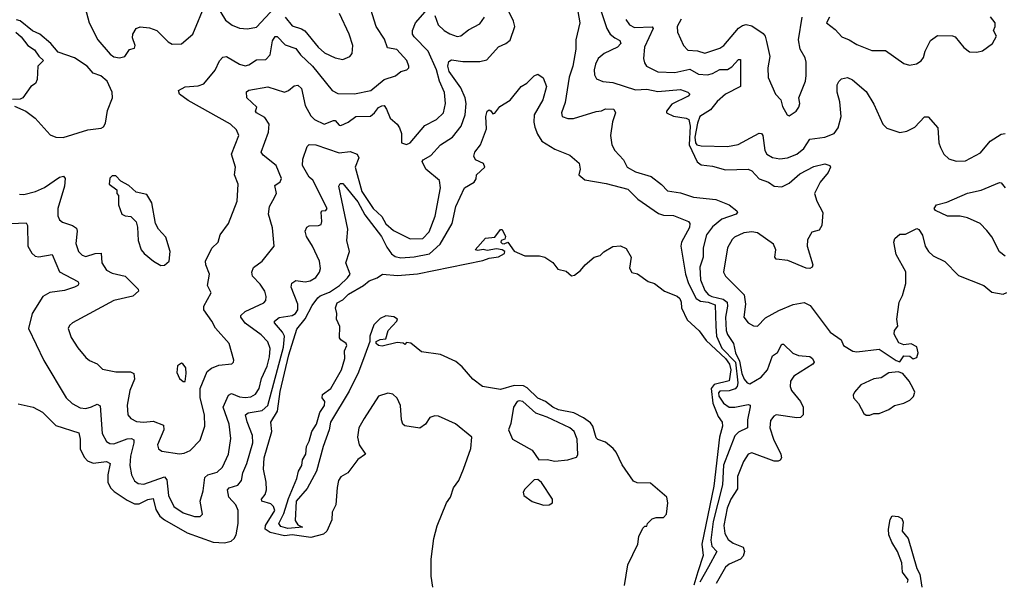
# Model space of a CAD drawing. Extents: x 1550320 to 1685906, y 509093 to 640511.
# Tile 373 of 532: x 1632993 to 1638241, y 584937 to 587932. Entities that reach past the tile are written whole.
import ezdxf

# ---------------------------------------------------------------- set-up
doc = ezdxf.new("R2010")
doc.units = 0

msp = doc.modelspace()

# ---------------------------------------------------------------- linework, layer by layer
at = {"layer": '0CON20XD'}
for points in [[(1632985, 585884), (1633065, 585866), (1633115, 585839.6), (1633185, 585767.5), (1633308.2, 585728.2), (1633315.3, 585695.3), (1633315, 585641.2), (1633337.7, 585597.7), (1633355, 585578.5), (1633385, 585566.2), (1633455, 585575.3), (1633475, 585565.7), (1633462.6, 585505), (1633462.1, 585465), (1633476.4, 585435), (1633496.9, 585415), (1633565, 585368.8), (1633605, 585350.4), (1633629.4, 585350.6), (1633675, 585372.7), (1633705, 585378), (1633719.2, 585319.2), (1633740, 585285), (1633765, 585264.4), (1633885, 585194.8), (1634023.8, 585145), (1634085, 585141.2), (1634119.6, 585150.4), (1634135.8, 585164.2), (1634145.9, 585184.1), (1634157.3, 585245), (1634157.8, 585315), (1634144.4, 585344.4), (1634107.2, 585385), (1634101.1, 585425), (1634109.2, 585435), (1634155, 585449.6), (1634175.5, 585475), (1634182, 585515), (1634203.3, 585565), (1634236.2, 585675), (1634233.1, 585715), (1634205, 585786.9), (1634197.3, 585825), (1634210, 585835), (1634285, 585847.3), (1634314.9, 585875.1), (1634398.3, 586185), (1634403.5, 586245), (1634394, 586265), (1634351.6, 586315), (1634350.7, 586325), (1634375.8, 586344.2), (1634445.6, 586355), (1634462.3, 586365), (1634475, 586384.4), (1634474.7, 586415), (1634440, 586505), (1634444, 586526), (1634465, 586540.4), (1634515, 586534.7), (1634541.2, 586538.8), (1634572.1, 586557.9), (1634591.5, 586585), (1634596.2, 586605), (1634591.5, 586645), (1634553.1, 586725), (1634521.1, 586775), (1634514.4, 586805), (1634523.3, 586825), (1634535, 586833.3), (1634585.5, 586834.5), (1634599.8, 586840.2), (1634603.6, 586855), (1634598.9, 586905), (1634605, 586912.9), (1634625.3, 586914.7), (1634631.5, 586925), (1634555.3, 587075.3), (1634535, 587091.4), (1634500.5, 587155), (1634501.5, 587188.5), (1634524.5, 587255), (1634535, 587266.9), (1634571.2, 587265), (1634695, 587221.6), (1634755, 587229.1), (1634792.2, 587215), (1634799.7, 587195), (1634780.8, 587145), (1634815.8, 587015), (1634877.5, 586925), (1634922.6, 586882.6), (1634945, 586843.5), (1634985, 586807.5), (1635075, 586762.9), (1635141.4, 586765), (1635175, 586800.6), (1635206.8, 586885), (1635236, 587035), (1635230.9, 587075), (1635157.5, 587135), (1635138.8, 587175), (1635143.8, 587185), (1635185, 587208.5), (1635235.6, 587265), (1635299.4, 587305), (1635345.9, 587365), (1635366.5, 587425), (1635372.2, 587485), (1635367.6, 587515), (1635345, 587568.5), (1635281.2, 587655), (1635274.8, 587685), (1635280.3, 587709.8), (1635295, 587718.7), (1635355, 587709.8), (1635445, 587708.6), (1635482.1, 587717.9), (1635545, 587787.1), (1635584.7, 587805.3), (1635606.5, 587823.5), (1635632.5, 587895), (1635625, 587924), (1635581.1, 588015)], [(1632990.9, 587000.9), (1633015, 587000), (1633076.2, 587015), (1633125, 587036.5), (1633205, 587091.5), (1633226.7, 587096.7), (1633234.4, 587084.4), (1633231.8, 587045), (1633195.5, 586925.5), (1633195.5, 586885.5), (1633205.4, 586865.4), (1633221.3, 586851.3), (1633274.6, 586834.6), (1633295, 586820), (1633299.1, 586805), (1633292.4, 586737.6), (1633306.5, 586695), (1633325, 586675.6), (1633345, 586668.2), (1633395, 586685.8), (1633426.3, 586686.3), (1633431.3, 586635), (1633455, 586596.7), (1633485, 586580.4), (1633554.2, 586564.2), (1633624.3, 586495), (1633625.8, 586485), (1633595, 586458.2), (1633495, 586434.5), (1633273.8, 586315), (1633258.1, 586301.9), (1633251.9, 586285), (1633267.8, 586237.8), (1633302.4, 586182.4), (1633345, 586131.2), (1633365, 586114), (1633405, 586096.2), (1633435, 586068.8), (1633505, 586053.1), (1633583.2, 586053.2), (1633600.6, 586045), (1633604.6, 586015), (1633580.4, 585955), (1633565.5, 585875.5), (1633569.5, 585825), (1633585, 585804.5), (1633615, 585789.2), (1633654.7, 585785.3), (1633705, 585791.2), (1633758.9, 585768.9), (1633761.5, 585745), (1633726.7, 585665), (1633732.4, 585642.4), (1633751.1, 585631.1), (1633845, 585616.5), (1633869.8, 585620.2), (1633902, 585635), (1633955, 585688.8), (1633980, 585765), (1633977.3, 585825), (1633955.3, 585915), (1633955.6, 585965), (1633991.5, 586055), (1634015, 586073.5), (1634055, 586088.9), (1634123.9, 586096.1), (1634133.3, 586105), (1634133.6, 586116.4), (1634108.9, 586205), (1634036.9, 586286.9), (1634017.5, 586325), (1633974.5, 586385), (1633973.6, 586405), (1634014, 586475), (1633994.6, 586514.6), (1634004.2, 586575), (1633985.4, 586625), (1633983.8, 586645), (1634016.8, 586713.2), (1634050, 586745), (1634062, 586785), (1634105.6, 586844.4), (1634152.5, 586965), (1634156.6, 587055), (1634138.6, 587105), (1634143.2, 587145), (1634121.8, 587215), (1634160, 587315), (1634147.9, 587345), (1634115.6, 587375.6), (1633891.1, 587501.1), (1633843.8, 587535), (1633840, 587555), (1633875, 587574.5), (1633945, 587579.5), (1633975, 587590.3), (1634035, 587662.8), (1634057.2, 587712.8), (1634075, 587731.8), (1634095, 587736.1), (1634165, 587694.6), (1634195, 587685.4), (1634215, 587690.9), (1634255, 587717.5), (1634305, 587720), (1634327.5, 587745), (1634340.8, 587819.2), (1634355, 587843.1), (1634365, 587842.2), (1634408.5, 587798.5), (1634465, 587778.5), (1634489.6, 587745), (1634553.3, 587683.3), (1634658.9, 587555), (1634688.8, 587538.8), (1634777.1, 587537.1), (1634865, 587554.7), (1634935, 587612.5), (1634996.6, 587633.4), (1635024.4, 587655.6), (1635056.7, 587665), (1635066.2, 587675), (1635066.2, 587685), (1635055.8, 587715), (1635003.2, 587773.2), (1634952.7, 587782.7), (1634937.4, 587827.4), (1634892.9, 587895), (1634855.6, 588015)], [(1633342.2, 587995), (1633363.1, 587915), (1633408.6, 587825), (1633475, 587748), (1633495, 587734.2), (1633525, 587728), (1633552.5, 587735), (1633577.5, 587772.5), (1633605, 587780), (1633607.8, 587795), (1633594.6, 587834.6), (1633595.6, 587855), (1633614.2, 587885), (1633635, 587893.1), (1633685, 587889.5), (1633724.6, 587874.6), (1633785, 587813.8), (1633805, 587801.2), (1633855, 587803.3), (1633915.5, 587855), (1633985, 588022)], [(1634045, 588002.5), (1634089.2, 587929.2), (1634125, 587902.3), (1634165, 587886.4), (1634207, 587883), (1634255, 587891.5), (1634350.5, 587995)], [(1632945, 586845.5), (1633027.8, 586847.8), (1633034.5, 586834.5), (1633036.9, 586725), (1633057.2, 586687.2), (1633075, 586671.4), (1633095, 586666.7), (1633165, 586680), (1633205, 586587.3), (1633302.9, 586535), (1633307.5, 586525), (1633302.9, 586515), (1633285.2, 586504.8), (1633231.9, 586488.1), (1633153.8, 586476.2), (1633115.6, 586455), (1633060, 586365), (1633039.5, 586285), (1633120.9, 586115), (1633241.2, 585915), (1633272.2, 585885), (1633315, 585862.8), (1633345, 585859.2), (1633375, 585867.4), (1633405, 585880.8), (1633421.9, 585871.9), (1633431.6, 585725), (1633455, 585682.7), (1633472.4, 585672.4), (1633495, 585670), (1633565, 585696.9), (1633587.9, 585697.9), (1633600.8, 585690.8), (1633602, 585675), (1633583, 585605), (1633580.7, 585555), (1633589.6, 585505), (1633605, 585471.9), (1633625, 585457.9), (1633655, 585455.3), (1633765, 585494.4), (1633777.2, 585477.2), (1633785.9, 585395), (1633814.7, 585335), (1633865, 585302.2), (1633925, 585282.3), (1633955, 585283.1), (1633967.1, 585295), (1633954.5, 585365), (1633970.9, 585419.1), (1633979.9, 585490.1), (1633995, 585504.7), (1634045, 585518), (1634074.4, 585545.6), (1634105.7, 585614.3), (1634118, 585698), (1634109.7, 585775), (1634078.2, 585865), (1634105, 585929.2), (1634121.7, 585938.3), (1634165, 585920.7), (1634195, 585916.2), (1634225, 585920.8), (1634249.6, 585935), (1634269.2, 585965), (1634282.1, 586017.9), (1634312.5, 586085), (1634325, 586133.8), (1634328.6, 586178.6), (1634314.7, 586214.8), (1634280.8, 586250.9), (1634195, 586313.3), (1634172, 586345), (1634170.8, 586355), (1634194.2, 586375), (1634295, 586421.9), (1634304.4, 586435), (1634306.9, 586455), (1634299.1, 586485), (1634275, 586522.2), (1634233.7, 586563.7), (1634230, 586585), (1634238.8, 586611.2), (1634285.8, 586644.2), (1634348.9, 586725), (1634341.1, 586821.1), (1634318.8, 586895), (1634324.8, 586935.2), (1634342.8, 586967.2), (1634362.2, 587005), (1634353.1, 587046.9), (1634382, 587068), (1634387.5, 587085), (1634360.5, 587155), (1634289.8, 587209.8), (1634280.6, 587225), (1634318.4, 587331.6), (1634321.8, 587375), (1634300, 587410), (1634254.4, 587435), (1634250, 587445), (1634257.5, 587465), (1634204.3, 587515), (1634202.2, 587547.8), (1634215, 587556.7), (1634315, 587574.6), (1634405, 587546.1), (1634425, 587553.8), (1634455, 587578.9), (1634475, 587582.9), (1634494.3, 587564.3), (1634514.3, 587474.3), (1634545, 587419.5), (1634565, 587399.6), (1634615, 587374.4), (1634665.2, 587395.2), (1634675, 587393.9), (1634695, 587369.4), (1634705, 587367.5), (1634743.8, 587386.2), (1634785, 587416.3), (1634862, 587418), (1634884.3, 587435.7), (1634905, 587463.8), (1634923.3, 587473.3), (1634935, 587473.6), (1634947.8, 587455), (1634966.7, 587406.7), (1635005.7, 587375.7), (1635017.1, 587355), (1635028.6, 587325), (1635028.6, 587275), (1635054.4, 587265.6), (1635074.3, 587275), (1635152, 587368), (1635215, 587400.4), (1635252.2, 587435), (1635263.2, 587485), (1635256.3, 587543.7), (1635230, 587605), (1635214, 587665), (1635170, 587765), (1635095, 587841.5), (1635087.3, 587855), (1635087.1, 587875), (1635102, 587915), (1635155, 587973.4)], [(1633225, 587304.5), (1633356.2, 587343.8), (1633427, 587353), (1633439.7, 587360.3), (1633450.5, 587379.5), (1633461.7, 587448.3), (1633488, 587515), (1633486.2, 587545), (1633458.8, 587605), (1633425, 587631.9), (1633385, 587647.1), (1633352.5, 587685), (1633285, 587728), (1633198, 587758), (1633158, 587805), (1633100, 587855), (1633061.9, 587871.9), (1632995, 587925.8), (1632975, 587931.2)], [(1634408.4, 587945), (1634445, 587899.3), (1634495, 587883.8), (1634512.2, 587872.2), (1634583.3, 587785), (1634617.1, 587755), (1634675, 587728.5), (1634715, 587720), (1634753.3, 587735), (1634765, 587752.5), (1634768.9, 587795), (1634748.5, 587855), (1634697.5, 587965)], [(1635205.2, 587955.2), (1635224.3, 587905), (1635255, 587874.2), (1635285, 587855.9), (1635325, 587842.5), (1635345, 587846), (1635385, 587878.1), (1635445, 587909.5), (1635471.2, 587945)], [(1635968.6, 587975), (1635978.7, 587915), (1635958, 587825), (1635957.4, 587775), (1635942, 587685), (1635922.5, 587625), (1635899.9, 587490.1), (1635880, 587435), (1635885, 587416.2), (1635915, 587405.6), (1635945, 587404.5), (1636065, 587442.2), (1636093.9, 587446.1), (1636115, 587457.5), (1636160, 587455), (1636167.9, 587435), (1636152.1, 587387.9), (1636142.9, 587315), (1636150, 587265), (1636164.7, 587234.7), (1636210.5, 587185), (1636231.2, 587145), (1636275, 587120.7), (1636358, 587095), (1636413.3, 587053.3), (1636445, 587019.4), (1636515, 587009.3), (1636584.7, 586985.3), (1636703.1, 586973.1), (1636774.6, 586944.6), (1636815, 586912.5), (1636818.8, 586905), (1636811.2, 586895), (1636735, 586867.9), (1636685, 586826.8), (1636653.4, 586785), (1636635.3, 586715), (1636636.5, 586665), (1636617.8, 586612.2), (1636622.6, 586545), (1636645, 586487.9), (1636663.8, 586465), (1636681.8, 586455), (1636741.9, 586441.9), (1636763.6, 586425), (1636765.6, 586405), (1636754.6, 586345), (1636758.8, 586275), (1636765, 586253.6), (1636797.3, 586205), (1636809.1, 586155), (1636830.5, 586110.5), (1636842, 586045), (1636855, 586015.4), (1636871.2, 585995), (1636885, 585989.7), (1636945, 586025.3), (1636978.9, 586065), (1637005, 586138.5), (1637032.1, 586157.9), (1637055, 586201.4), (1637065, 586201.9), (1637113.6, 586153.6), (1637145, 586141.2), (1637205, 586135.5), (1637219.4, 586125), (1637227.5, 586105), (1637220, 586095), (1637118.8, 586031.2), (1637100.6, 586005), (1637098.9, 585975), (1637107.3, 585955), (1637154.6, 585895), (1637168.9, 585865), (1637169.5, 585825), (1637155, 585810), (1637135, 585807.8), (1637025, 585825.4), (1637011.9, 585818.1), (1636994.4, 585795), (1636991.8, 585755), (1637010.8, 585695), (1637050.4, 585615), (1637053.1, 585595), (1637046.5, 585583.5), (1637035, 585576.9), (1637015, 585577.9), (1636895, 585621.5), (1636875, 585614.3), (1636850.4, 585575), (1636819.6, 585495), (1636819.6, 585430.4), (1636783.5, 585375), (1636763.3, 585326.7), (1636746.5, 585235), (1636751.5, 585191.5), (1636769.2, 585159.2), (1636795, 585139.3), (1636848.9, 585118.9), (1636857.1, 585095), (1636848.8, 585071.2), (1636835, 585055.4), (1636775, 585028.4), (1636755, 585012.9), (1636705.5, 584924.5)], [(1636091.9, 587975), (1636123.1, 587885), (1636140, 587855), (1636165.2, 587835.2), (1636191.6, 587821.6), (1636197.3, 587805), (1636179.5, 587785), (1636108.8, 587751.2), (1636076.7, 587725), (1636061.5, 587695), (1636055.5, 587665.5), (1636057.2, 587637.2), (1636066.9, 587616.9), (1636101.8, 587601.8), (1636155, 587596.2), (1636275, 587558.3), (1636335, 587561.7), (1636395, 587548.7), (1636515, 587560.2), (1636554.2, 587545), (1636565.7, 587535), (1636556.7, 587525), (1636468.2, 587481.8), (1636441.2, 587445), (1636440.8, 587435), (1636478.2, 587418.2), (1636545, 587407.6), (1636559.3, 587399.3), (1636567.1, 587365), (1636560.5, 587265), (1636603.9, 587173.9), (1636625, 587157.4), (1636685, 587151.1), (1636755, 587131.3), (1636875.3, 587134.7), (1636895.7, 587125.7), (1636935, 587083.2), (1636985.1, 587065.1), (1637015, 587044.7), (1637055, 587041.2), (1637095, 587060), (1637150.7, 587109.3), (1637225, 587149.1), (1637285, 587163), (1637311.4, 587155), (1637314.6, 587145), (1637303.1, 587116.9), (1637260.4, 587065), (1637230, 587005), (1637241.2, 586965), (1637274.2, 586904.2), (1637268.8, 586835), (1637255, 586810), (1637215, 586798.8), (1637192, 586758), (1637190.9, 586725), (1637220, 586625), (1637217.5, 586612.5), (1637204.4, 586605.6), (1637185, 586607.5), (1637088.1, 586648.1), (1637024.2, 586654.2), (1637018.8, 586665), (1637023.6, 586705), (1637010.3, 586735), (1636925, 586795.2), (1636895, 586800.6), (1636853.3, 586795), (1636802.5, 586772.5), (1636789.7, 586760.3), (1636766.4, 586715), (1636743.8, 586585), (1636755, 586564.6), (1636854.2, 586464.2), (1636861.6, 586415), (1636853.5, 586345), (1636875.7, 586315), (1636905, 586300), (1636925, 586297.5), (1636968.7, 586341.3), (1637039.4, 586380.6), (1637115, 586412.5), (1637175, 586424.3), (1637206.9, 586406.9), (1637313.5, 586265), (1637372, 586225), (1637384.5, 586194.5), (1637433.6, 586163.6), (1637455, 586160.6), (1637575, 586175.7), (1637665, 586114), (1637685, 586107.5), (1637705, 586140), (1637737, 586137), (1637755, 586123.3), (1637775, 586131.2), (1637782, 586155), (1637775, 586186.7)], [(1636223.3, 587933.3), (1636243.5, 587905), (1636270.3, 587890.3), (1636363.4, 587893.4), (1636368.8, 587885), (1636322.8, 587785), (1636317.8, 587725), (1636322.4, 587702.4), (1636334, 587685), (1636394.2, 587654.2), (1636485, 587649.8), (1636565, 587668.4), (1636611.5, 587641.5), (1636658.8, 587638.8), (1636685, 587645.3), (1636725, 587666.3), (1636765, 587665.9), (1636789.3, 587680.7), (1636825, 587720), (1636835, 587720), (1636834.6, 587575.4), (1636755, 587534.6), (1636710.5, 587495), (1636675, 587451.1), (1636618.5, 587415), (1636605, 587380), (1636591.5, 587305), (1636594.3, 587275), (1636602.6, 587265), (1636625, 587258.6), (1636765, 587255.9), (1636823.2, 587266.8), (1636911.9, 587315), (1636935, 587326.2), (1636947.5, 587325), (1636954.6, 587314.6), (1636965.3, 587235), (1636975, 587214.6), (1637005, 587196.9), (1637045, 587190.4), (1637085.5, 587195.5), (1637135.6, 587214.4), (1637171.8, 587245), (1637205, 587295.4), (1637285, 587306.1), (1637334.2, 587325), (1637355.6, 587355), (1637371.5, 587415), (1637363.8, 587493.8), (1637350, 587545), (1637350.8, 587585), (1637358.3, 587601.7), (1637374.2, 587615.8), (1637405, 587624), (1637431.7, 587611.7), (1637505, 587548.8), (1637545, 587481.2), (1637592.8, 587375), (1637615, 587353.3), (1637685, 587331.2), (1637721.9, 587338.1), (1637765, 587359.5), (1637815, 587414.3), (1637835, 587414.2), (1637887.1, 587355), (1637892.7, 587275), (1637900.8, 587250.8), (1637919.5, 587215), (1637945, 587189.4), (1637985, 587177.5), (1638035, 587180), (1638115, 587221.9), (1638165, 587284.4), (1638225, 587320.9), (1638245, 587325.5)], [(1636519.2, 587935), (1636497.9, 587895), (1636499.1, 587865), (1636530.7, 587795), (1636555, 587769.3), (1636605, 587766.7), (1636645, 587754), (1636725, 587780.4), (1636746.4, 587795), (1636823.5, 587886.5), (1636845, 587901.5), (1636865, 587906.9), (1636895, 587899.5), (1636955, 587859.2), (1636965.7, 587845), (1636974.1, 587815.9)], [(1636974.1, 587815.9), (1636990.6, 587735), (1636980, 587675), (1636982.9, 587622.9), (1637021.2, 587535), (1637050, 587505), (1637059.3, 587469.3), (1637083.3, 587425), (1637095, 587420), (1637132.5, 587445), (1637146.7, 587465), (1637150.8, 587485), (1637146.2, 587515), (1637180.6, 587605), (1637185.5, 587635), (1637185.5, 587705.5), (1637179.1, 587729.1), (1637153.1, 587775), (1637143.3, 587825), (1637164.4, 587945)], [(1637308.6, 587945), (1637294.2, 587915), (1637339.6, 587879.6), (1637375, 587840), (1637415, 587824.6), (1637455, 587798.9), (1637535, 587768.5), (1637607.7, 587767.7), (1637705, 587698.6), (1637735, 587689.4), (1637772.5, 587697.5), (1637797.3, 587712.7), (1637810, 587730), (1637818.5, 587765), (1637848.1, 587821.9), (1637885, 587847.5), (1637965, 587845.4), (1637979.8, 587839.8), (1638025, 587784.2), (1638055, 587761.4), (1638095, 587759.4), (1638124.4, 587765.6), (1638177.5, 587805), (1638200, 587845), (1638183.8, 587875), (1638193.3, 587895), (1638192, 587915), (1638168, 587948)], [(1632972.5, 587865), (1633001.1, 587841.1), (1633036.2, 587795), (1633071.2, 587771.2), (1633095, 587736.7), (1633120, 587715), (1633090, 587685), (1633086.1, 587613.9), (1633077.7, 587592.3), (1633052.5, 587575), (1633010, 587515), (1632995, 587507.5), (1632953.6, 587506.4)], [(1635095, 586667.2), (1635176.4, 586683.6), (1635234.8, 586735), (1635298.4, 586845), (1635317.5, 586935), (1635364, 587035), (1635415, 587066), (1635426.3, 587083.7), (1635427.1, 587105), (1635472.5, 587145), (1635464.4, 587164.4), (1635422, 587185), (1635413.3, 587205), (1635419.5, 587225), (1635448.5, 587265), (1635480.4, 587349.6), (1635477.5, 587415), (1635485, 587443.8), (1635495, 587451.2), (1635505, 587446.7), (1635515, 587430), (1635525, 587433.3), (1635551.8, 587468.2), (1635607.6, 587502.4), (1635665.8, 587575), (1635696.2, 587593.8), (1635735, 587632.9), (1635755, 587641.9), (1635782.6, 587622.6), (1635800, 587575), (1635780.9, 587505), (1635735.5, 587425), (1635733.1, 587385), (1635738.5, 587358.5), (1635752.2, 587322.2), (1635775.5, 587285), (1635845, 587241.4), (1635925, 587208.8), (1635975, 587167.5), (1635981.2, 587135), (1635973.8, 587105), (1636005, 587077.3), (1636119.2, 587059.2), (1636235, 587027.9), (1636287.8, 586975), (1636398.2, 586898.2), (1636425, 586889.7), (1636477.5, 586887.5), (1636557.1, 586855), (1636564.4, 586845), (1636563.2, 586823.2), (1636520.3, 586745), (1636517.1, 586725), (1636541, 586575), (1636558.1, 586525), (1636598, 586445), (1636621.7, 586431.7), (1636662.2, 586425), (1636700.4, 586410.4), (1636702.8, 586297.3), (1636707.4, 586245), (1636735, 586179.8), (1636807.5, 586105), (1636820.6, 585995), (1636816.8, 585975), (1636806.6, 585963.4), (1636775, 585951.8), (1636725, 585950.3), (1636717.8, 585942.2), (1636718.9, 585925), (1636745, 585887.7), (1636775, 585866.2), (1636805, 585864.8), (1636875, 585880), (1636886, 585876), (1636886.8, 585866.8), (1636872.6, 585797.4), (1636872.5, 585755), (1636825, 585731.6), (1636805, 585713.1), (1636744.3, 585555.7), (1636738.5, 585451.5), (1636689.2, 585255), (1636676.8, 585156.8), (1636683, 585125), (1636709.7, 585095), (1636665, 585014), (1636618.4, 584931.6)], [(1632965, 587470), (1633025, 587443.3), (1633075, 587406.2), (1633155, 587318), (1633185.7, 587305.7), (1633225, 587304.5)], [(1633745, 586620.8), (1633765, 586622), (1633790, 586645), (1633794.4, 586695), (1633772.2, 586772.2), (1633733.3, 586815), (1633716.4, 586845), (1633697.5, 586955), (1633670, 587000), (1633613, 587013), (1633575, 587047.5), (1633531.7, 587071.7), (1633505, 587100), (1633485, 587100), (1633473, 587087), (1633470, 587055), (1633510, 587025), (1633510, 587005), (1633520, 586995), (1633520, 586945), (1633536.7, 586895), (1633555, 586886), (1633585, 586882.5), (1633613.4, 586853.4), (1633621.1, 586825), (1633624.5, 586754.5), (1633640.8, 586705), (1633656, 586685), (1633706.2, 586645), (1633745, 586620.8)], [(1635194.5, 584905), (1635186.2, 584965), (1635185.8, 585055), (1635200.8, 585165), (1635217.5, 585232.5), (1635268, 585355), (1635289.2, 585385), (1635305.8, 585435), (1635334, 585475), (1635359.2, 585535), (1635397.5, 585645), (1635402.5, 585705), (1635315, 585776.7), (1635225, 585816.7), (1635205, 585818.8), (1635179.5, 585810.5), (1635155.9, 585774.1), (1635125.7, 585754.3), (1635045, 585766), (1635034.3, 585775), (1635027.9, 585797.9), (1635022.5, 585875), (1635004, 585914), (1634981.2, 585935), (1634955, 585940.4), (1634905, 585923.5), (1634828.5, 585805), (1634800, 585755), (1634793.5, 585705), (1634802.5, 585665), (1634836.7, 585615), (1634795, 585586), (1634741.2, 585515), (1634705, 585494), (1634692.2, 585475), (1634685, 585437.5), (1634677.4, 585345), (1634658.5, 585305), (1634657.5, 585265), (1634629.7, 585205), (1634612.4, 585187.6), (1634545, 585171.2), (1634445.1, 585185.1), (1634405, 585180), (1634327.9, 585197.9), (1634301.8, 585215), (1634303.1, 585235), (1634352.5, 585315), (1634346.1, 585335), (1634330.8, 585350.8), (1634282.9, 585365), (1634282.2, 585375), (1634300.5, 585399.5), (1634307.8, 585425), (1634307.2, 585465), (1634293, 585535), (1634296, 585595), (1634337.6, 585735), (1634331.8, 585785), (1634366.6, 585843.4), (1634381.6, 585948.4), (1634428.1, 586145), (1634469.3, 586280.7), (1634515, 586336.3), (1634551.9, 586408.1), (1634581.8, 586448.2), (1634595, 586459.8), (1634645, 586479.7), (1634696.6, 586515), (1634740.9, 586555), (1634754.5, 586575), (1634731.5, 586635), (1634751.2, 586695), (1634737.3, 586755), (1634742.1, 586815), (1634694.2, 587045), (1634701.7, 587058.3), (1634715, 587058), (1634725, 587047.5), (1634795, 586960.2), (1634831.7, 586891.7), (1634922.1, 586775), (1634949.3, 586719.3), (1634975, 586683.4), (1634995, 586669.7), (1635025, 586662.2), (1635095, 586667.2)], [(1638245, 586670), (1638215, 586693.3), (1638174.4, 586774.4), (1638147.5, 586807.5), (1638112.5, 586845), (1638045, 586874.5), (1638005, 586884.5), (1637937.5, 586885), (1637875, 586914), (1637867.5, 586925), (1637880, 586945), (1637935, 586958.6), (1638045, 587006.8), (1638117.6, 587022.4), (1638215, 587064.3), (1638225, 587062.5), (1638245, 587035.6)], [(1636216.2, 584915), (1636234.2, 585025), (1636287.5, 585135), (1636292.5, 585175), (1636315, 585220), (1636325, 585230), (1636335, 585230), (1636340, 585245), (1636365, 585270), (1636385, 585277.5), (1636425, 585277.5), (1636441.2, 585295), (1636447.9, 585355), (1636442.9, 585385), (1636355, 585460), (1636285, 585461.1), (1636265, 585471.4), (1636205, 585558.8), (1636172.9, 585625), (1636157.1, 585645), (1636115, 585679.1), (1636075, 585693.1), (1636065, 585702.5), (1636047.9, 585765), (1636035, 585781.2), (1635998.5, 585808.5), (1635946.1, 585836.1), (1635865, 585852.1), (1635833.8, 585865), (1635795, 585896.4), (1635755, 585913.8), (1635698.5, 585968.5), (1635678.5, 585978.5), (1635628.2, 585981.8), (1635555, 585959.5), (1635460, 585975), (1635408, 586015), (1635350.7, 586080.7), (1635318.2, 586108.2), (1635235, 586145.8), (1635135, 586160), (1635077, 586207), (1635055, 586210), (1635045, 586200), (1635037.5, 586207.5), (1635005, 586210), (1634925, 586191.2), (1634905, 586193.8), (1634893.3, 586205), (1634893.3, 586215), (1634915, 586226), (1634945, 586230), (1634956.7, 586275), (1635002.5, 586325), (1635007.5, 586335), (1634986.4, 586346.4), (1634945, 586352.5), (1634915, 586338.8), (1634880.8, 586305), (1634859.4, 586245), (1634860, 586215), (1634833, 586143), (1634798.4, 586051.6), (1634749.4, 585950.6), (1634648.9, 585785), (1634642.9, 585745), (1634610, 585655), (1634575.4, 585524.6), (1634525, 585432), (1634466.2, 585363.8), (1634461.8, 585261.8), (1634475, 585238), (1634500, 585225), (1634421.6, 585218.4), (1634385, 585228.8), (1634374.5, 585245), (1634401, 585299), (1634425, 585378), (1634470.8, 585485), (1634479.3, 585525), (1634496, 585555), (1634500.7, 585585), (1634517.2, 585615), (1634520.8, 585655), (1634536, 585685), (1634550.4, 585735), (1634575.7, 585774.3), (1634592.7, 585837.3), (1634617.5, 585875), (1634619.4, 585895), (1634605.7, 585915), (1634607, 585933), (1634650.5, 585965), (1634707.3, 586065), (1634725.6, 586125.6), (1634723.9, 586166.1), (1634736.2, 586195), (1634733.3, 586205), (1634704.1, 586224.1), (1634698, 586235), (1634699.2, 586295), (1634681.2, 586335), (1634683.8, 586365), (1634675.8, 586395.8), (1634685, 586421.4), (1634715, 586438.5), (1634745, 586468.4), (1634826.1, 586513.9), (1634855, 586538.5), (1634898.8, 586555), (1634925.8, 586574.2), (1635007.4, 586567.4), (1635113.3, 586576.7), (1635461.5, 586648.5), (1635495, 586660.6), (1635545, 586667.1), (1635577.5, 586685), (1635578, 586695), (1635565, 586704.3), (1635535, 586710.6), (1635485, 586700.8), (1635463.6, 586706.4), (1635435, 586701.2), (1635420, 586705), (1635475, 586767.5), (1635525, 586772.5), (1635555, 586813.3), (1635565, 586812.5), (1635581.9, 586775), (1635578.1, 586761.9), (1635558.8, 586755), (1635558, 586745), (1635565, 586739.2), (1635575, 586737.1), (1635595, 586746.2), (1635628.3, 586698.3), (1635685, 586672), (1635762.7, 586672.7), (1635792.5, 586665), (1635835, 586637.5), (1635861.2, 586601.2), (1635905, 586590), (1635935, 586566.7), (1635950.7, 586569.3), (1635982.5, 586595), (1636006.7, 586625), (1636055, 586665.6), (1636087.5, 586675), (1636106, 586694), (1636155, 586722.2), (1636195, 586726.7), (1636225, 586711.2), (1636252.5, 586665), (1636243.9, 586606.1), (1636255, 586583.8), (1636285.9, 586575.9), (1636342.5, 586535), (1636375.8, 586525.8), (1636430, 586485), (1636497.6, 586457.6), (1636511.1, 586445), (1636518.5, 586425), (1636520.6, 586395), (1636550.4, 586330.4), (1636615, 586272.7), (1636651.8, 586221.8), (1636755.7, 586125), (1636776.2, 586095), (1636782.7, 586065), (1636774.6, 586005.4), (1636695, 585985.6), (1636678.6, 585965), (1636687.3, 585887.3), (1636715.9, 585815.9), (1636736.8, 585785), (1636738.9, 585765), (1636722.2, 585705), (1636692.8, 585445), (1636629.7, 585135), (1636635.8, 585075), (1636607.4, 584987.4), (1636585.4, 584915.4)], [(1637775, 586186.7), (1637745, 586202.5), (1637705, 586197.5), (1637679.3, 586209.3), (1637653.3, 586255), (1637656.4, 586273.6), (1637673, 586297), (1637668.8, 586335), (1637680, 586425), (1637698.8, 586461.2), (1637716.9, 586525), (1637716.7, 586586.7), (1637665, 586680), (1637652.5, 586745), (1637657.5, 586765), (1637685, 586787.5), (1637715, 586787.5), (1637775, 586817.5), (1637785, 586812.5), (1637805, 586782.5), (1637818.8, 586725), (1637836.2, 586695), (1637862.2, 586672.2), (1637925, 586642.5), (1637997.7, 586567.7), (1638131.2, 586515), (1638175, 586478), (1638235, 586468.8), (1638255, 586476.7)], [(1633875, 586001.9), (1633880.9, 586045), (1633878.1, 586075), (1633865, 586095.4), (1633855, 586100), (1633834.1, 586085.9), (1633830.6, 586050.6), (1633845, 586017.8), (1633865, 586002.2), (1633875, 586001.9)], [(1637525, 585823.3), (1637545, 585832.5), (1637575, 585832.5), (1637625, 585853.8), (1637655, 585873.8), (1637705, 585886), (1637736.8, 585903.2), (1637757.3, 585922.7), (1637763.8, 585945), (1637755.8, 585965), (1637733.8, 586005), (1637700, 586045), (1637675, 586054), (1637625, 586049.2), (1637585, 586022.5), (1637545, 586016.9), (1637476.2, 585985), (1637442.5, 585945), (1637435, 585930), (1637438, 585915), (1637463.8, 585885), (1637492, 585832), (1637505, 585823.3), (1637525, 585823.3)], [(1635845, 585576.7), (1635915, 585584), (1635960.7, 585599.3), (1635968.3, 585611.7), (1635964.5, 585695), (1635948.5, 585735), (1635925, 585755.4), (1635805, 585811.9), (1635743.7, 585833.7), (1635675, 585895.9), (1635655, 585899.6), (1635644.5, 585895), (1635625.5, 585865), (1635611.1, 585778.9), (1635598.1, 585745), (1635618.8, 585695), (1635725, 585636.7), (1635760, 585585), (1635805, 585586.2), (1635845, 585576.7)], [(1635785, 585342.9), (1635815, 585344.3), (1635832, 585355), (1635832.5, 585375), (1635773.9, 585463.9), (1635755, 585480), (1635735, 585477.5), (1635685, 585428.8), (1635677, 585413), (1635679.2, 585395), (1635725, 585362.9), (1635785, 585342.9)], [(1637725, 584930), (1637728, 584945), (1637699.2, 584985), (1637695.6, 585035.6), (1637672, 585095), (1637642, 585145), (1637626.2, 585185), (1637623.3, 585215), (1637633.6, 585266.4), (1637643.6, 585286.4), (1637675, 585282.5), (1637695, 585272.5), (1637702.3, 585252.3), (1637697.5, 585205), (1637729.2, 585165), (1637774.3, 585005), (1637791.2, 584975), (1637801.2, 584905)]]:
    msp.add_lwpolyline(points, dxfattribs=at)

doc.saveas('drawing.dxf')
